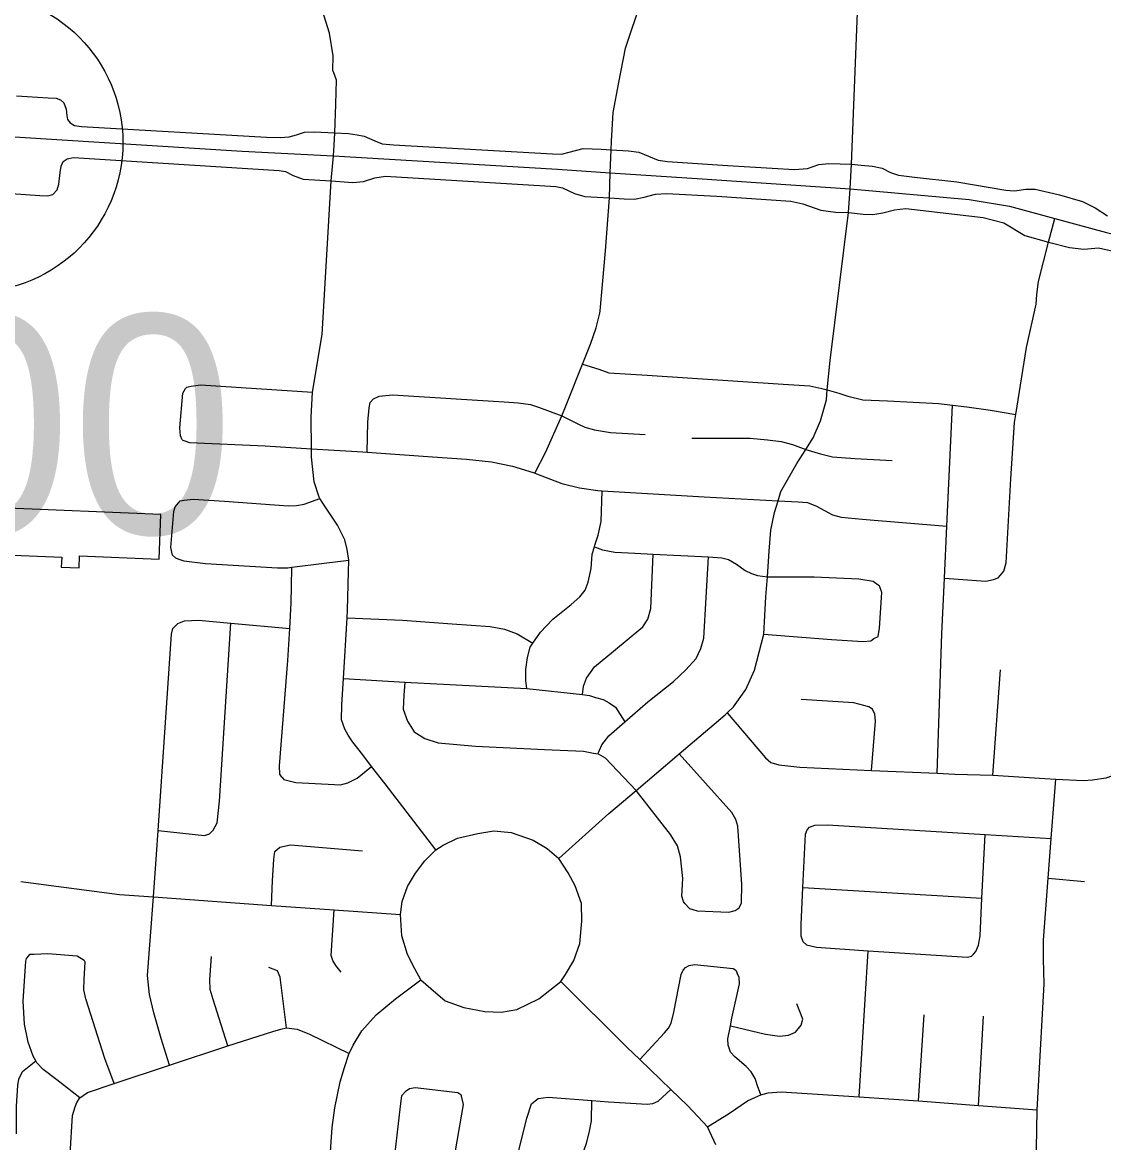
# Model space of a CAD drawing. Extents: x 1729596 to 1934326, y 644115 to 911751.
# Drawn here: x 1835545 to 1840982, y 755497 to 761130 of the extents above; entities that cross this region are included whole.
import ezdxf

# ---------------------------------------------------------------- set-up
doc = ezdxf.new("R2010")
doc.units = 0
for name, color, linetype in [('Default', 7, 'Continuous'), ('GM_X_City_Street', 7, 'Continuous'), ('GM_X_Corporation', 7, 'Continuous'), ('GM_X_State_Route', 7, 'Continuous')]:
    doc.layers.add(name, color=color, linetype=linetype)

msp = doc.modelspace()

# ---------------------------------------------------------------- linework, layer by layer
at = {"layer": 'Default'}
msp.add_circle((1835299.8, 760525.2), 750, dxfattribs=at)
at = {"layer": 'GM_X_City_Street'}
for points in [[(1839708.2, 760292.7), (1839714.3, 760416.8), (1839774.1, 761945), (1839781, 762069.2), (1839791.1, 762249.4), (1839809.5, 762524), (1839829.5, 762822.6), (1839850, 763127.2), (1839858.2, 763217.3), (1839872, 763285.2), (1839891.7, 763348.9), (1839914.3, 763402.5), (1839930.2, 763440.2), (1840051.1, 763611.6), (1840120.5, 763731.9), (1840154.1, 763785.5), (1840186.1, 763858.9), (1840214.2, 763936.5), (1840220.2, 763975.8), (1840235.7, 764086.1), (1840288.4, 764633.2)], [(1837110.4, 760876.8), (1837106.3, 760888.4), (1837107.6, 760962.6), (1837089.5, 761075.2), (1837002.2, 761355.5)], [(1838447.8, 759668.5), (1838450.2, 759678.9), (1838476.4, 759981), (1838496.4, 760248.4), (1838499.9, 760373.4), (1838506, 760489.7), (1838507.9, 760533.1), (1838515.2, 760677.5), (1838544.5, 760828), (1838577.7, 761000.5), (1838658.8, 761239.4)], [(1837112.5, 760511.8), (1837116.2, 760573.9), (1837120.5, 760718.9), (1837124, 760838.7), (1837110.4, 760876.8)], [(1835515.6, 760761.4), (1835674.4, 760750.9), (1835714.3, 760748.3), (1835736.1, 760740.5), (1835753.4, 760725.8), (1835764.7, 760693.2), (1835767.3, 760662.4), (1835771.6, 760642.4), (1835785.1, 760624.7), (1835807.2, 760612.1), (1835841.1, 760606.8), (1836771.6, 760553.1), (1836841.9, 760550.5), (1836885.3, 760554), (1836922.6, 760565.2), (1836962.6, 760577.4), (1837012, 760579.1), (1837116.2, 760573.9), (1837184.8, 760570.5), (1837228.2, 760565.2), (1837262.9, 760557.4), (1837317.2, 760534), (1837354.3, 760519.7), (1837411.4, 760514), (1838210, 760468.9), (1838255.1, 760467.1), (1838295, 760477.6), (1838364.5, 760495.8), (1838455.6, 760493.2), (1838506, 760489.7), (1838591.9, 760484.5), (1838644.8, 760477.6), (1838742.1, 760437.6), (1838788.1, 760430.7), (1839091.3, 760409.8), (1839427.9, 760389.9), (1839492.9, 760395.1), (1839550.6, 760414.7), (1839600.3, 760419.7), (1839714.3, 760416.8), (1839763.6, 760411.4), (1839819.1, 760407.3), (1839868, 760397.3), (1839910.3, 760375.8), (1839950.1, 760362.5), (1840030.5, 760350.9), (1840243.6, 760327.7), (1840489.8, 760286.2), (1840534.5, 760282.9), (1840591.7, 760291.2), (1840637.3, 760292), (1840760.3, 760263), (1840876.3, 760229.6), (1840939.7, 760198), (1841001.2, 760157.5)], [(1837109.3, 760459.3), (1837112.5, 760511.8)], [(1835488.7, 760269.2), (1835631.9, 760259.6), (1835672.7, 760257), (1835697.8, 760264), (1835718.7, 760287.4), (1835728.2, 760316.1), (1835734.3, 760375.9), (1835738.7, 760407.2), (1835749.1, 760430.6), (1835769, 760444.5), (1835802, 760450.6), (1836835, 760385.6), (1836867.1, 760379.5), (1836907, 760360.4), (1836956.5, 760342.1), (1837097.1, 760332.6), (1837206.5, 760324.8), (1837259.4, 760330), (1837317.6, 760349.1), (1837370.5, 760356), (1838227.3, 760304.8), (1838261.2, 760298.7), (1838321.1, 760270.1), (1838372.3, 760254.5), (1838496.4, 760248.4), (1838570.2, 760243.2), (1838622.8, 760241.3), (1838671.7, 760250.4), (1838728.2, 760266.6), (1838783.8, 760270.1), (1839037.4, 760256.4), (1839408.8, 760231.5), (1839470.1, 760218.3), (1839559.7, 760185.1), (1839633.1, 760175.6), (1839699.8, 760174.3), (1839773.6, 760165.2), (1839821.1, 760163.3), (1839872.3, 760172), (1839931, 760186.8), (1839987.4, 760193.4), (1840377, 760148.6), (1840479.8, 760122.1), (1840585.9, 760059.1), (1840704.8, 760025.3), (1840811.4, 759997.8), (1840882.7, 759989.5), (1840955.6, 759996.1), (1841075, 759969.6)], [(1837623, 756968.6), (1837368.4, 757300), (1837300.8, 757387.8), (1837256, 757445.9), (1837206.7, 757510.7), (1837183, 757545.1), (1837165.4, 757575.5), (1837149.9, 757621.8), (1837151, 757698), (1837158.8, 757830.4), (1837177, 758135.3), (1837179.3, 758175), (1837183.9, 758365.4), (1837186.6, 758425.9), (1837177.3, 758479.8), (1837165.9, 758528.1), (1837128.8, 758600.8), (1837056, 758712.1), (1837040.3, 758736.4), (1837036.3, 758742.4), (1837011.2, 758819), (1836998.8, 758943.5), (1836998.6, 758985.5), (1836997.5, 759144.1), (1837004, 759270.3), (1837052.9, 759560), (1837097.1, 760332.6), (1837109.3, 760459.3)], [(1838242.7, 756925.5), (1838493.2, 757150.8), (1838630.9, 757267.4), (1838836.5, 757441.7), (1838848.3, 757451.7), (1839078.8, 757647), (1839089.6, 757657.6), (1839121.3, 757688.8), (1839183.1, 757775.2), (1839226.6, 757872.9), (1839273.1, 758052.8), (1839283.7, 758241.2), (1839291.1, 758341.5), (1839300.8, 758471.6), (1839308.2, 758575.8), (1839327.4, 758665.8), (1839344.6, 758723.5), (1839358.9, 758771.7), (1839439, 758911), (1839484.3, 758982.5), (1839521, 759040.3), (1839558.3, 759126.1), (1839587.8, 759232), (1839592.5, 759281.7), (1839606.5, 759430.3), (1839699.8, 760174.3), (1839708.2, 760292.7)], [(1840463.2, 758349.8), (1840479.6, 758369.7), (1840492.2, 758411.6), (1840515.8, 758834.5), (1840533.6, 759117.1), (1840540.3, 759158.5), (1840594.8, 759495.3), (1840642.3, 759713.7), (1840646.6, 759761.4), (1840655.3, 759826.5), (1840704.8, 760025.3), (1840736, 760144.5)], [(1838121.4, 758863.5), (1838176.8, 758969.9), (1838256.8, 759152), (1838280, 759205), (1838361.4, 759411.8), (1838400.9, 759512.3), (1838430.6, 759594.6), (1838442.8, 759647.3), (1838447.8, 759668.5)], [(1838361.4, 759411.8), (1838443.8, 759386.2), (1838494.1, 759368.4), (1838687, 759355.3), (1839370.2, 759310.5), (1839504.9, 759303.1), (1839565.2, 759289.4), (1839592.5, 759281.7), (1839649.7, 759265.7), (1839696, 759249.9), (1839770.4, 759232.2), (1839895, 759226.8), (1840154.2, 759214), (1840222.2, 759205.6), (1840294.9, 759196.6), (1840413.5, 759179.2), (1840540.3, 759158.5)], [(1836347.7, 759030.4), (1836339.9, 759050.5), (1836336.4, 759090.7), (1836350.8, 759265), (1836365.1, 759288.9), (1836371.2, 759294.8)], [(1836371.2, 759294.8), (1836393.4, 759300.5), (1836439.6, 759307.9), (1837004, 759270.3)], [(1837278, 758968.6), (1837282.2, 759120.3), (1837289.1, 759192.3), (1837293.5, 759218.4), (1837309.8, 759236.2), (1837338.1, 759249.9), (1837406.4, 759257), (1837967.9, 759221.4), (1838038.1, 759216.5), (1838100.2, 759207.7), (1838140.2, 759195.1), (1838256.8, 759152)], [(1840144.3, 757354), (1840168.3, 758054.9), (1840181.5, 758335.6), (1840193.6, 758595.9), (1840222.2, 759205.6)], [(1838256.8, 759152), (1838341.8, 759110.2), (1838373.7, 759093.7), (1838421.7, 759081), (1838501.8, 759067.9), (1838676.3, 759057.6)], [(1836347.7, 759030.4), (1836351.6, 759028.3), (1836385.6, 759017.8), (1836764.8, 759000.8), (1836998.6, 758985.5)], [(1838910.9, 759038.4), (1839203.9, 759038.5), (1839292.1, 759031.3), (1839360.2, 759022.4), (1839418.2, 759007.6), (1839484.3, 758982.5)], [(1836998.6, 758985.5), (1837256.1, 758970.2), (1837278, 758968.6), (1837607, 758945.5), (1837777.5, 758933.2), (1837903.7, 758919.4), (1838009.8, 758898), (1838113.8, 758866.5), (1838121.4, 758863.5), (1838257.5, 758810.5), (1838345.6, 758789.2), (1838437.7, 758776), (1838459.7, 758774.7), (1838973.2, 758744.8), (1839284.1, 758726.6), (1839344.6, 758723.5), (1839446.5, 758718.4), (1839492.6, 758715.8), (1839538.6, 758697.1), (1839618.3, 758653.9), (1839662.3, 758641.3), (1839768.5, 758631.9), (1840193.6, 758595.9)], [(1839484.3, 758982.5), (1839558.1, 758959.6), (1839618.1, 758944.7), (1839730.4, 758937.3), (1839918.9, 758926.7)], [(1838081.3, 757779.9), (1838075.8, 757820.1), (1838076.6, 757876.2), (1838085.4, 757936.3), (1838098.1, 757988.2), (1838112.2, 758009), (1838149.3, 758063.8), (1838212.4, 758129.1), (1838303.7, 758202.1), (1838348.4, 758241.7), (1838374.9, 758275.4), (1838389.5, 758315.3), (1838404.4, 758383.3), (1838409.4, 758455.4), (1838421.3, 758492.8), (1838424, 758501.4), (1838440.8, 758551.3), (1838455.7, 758619.3), (1838459.7, 758774.7)], [(1836313.7, 758437.2), (1836299.9, 758451.4), (1836290.3, 758489.6), (1836306.8, 758669.9), (1836313.1, 758693.9), (1836337.6, 758723.6)], [(1836337.6, 758723.6), (1836357.7, 758727.4), (1836403.9, 758732.8), (1836560.4, 758722.7), (1836881.2, 758698.4), (1836923.4, 758699.8), (1836961.6, 758707.3), (1837040.3, 758736.4)], [(1838421.3, 758492.8), (1838461.9, 758476.8), (1838523.9, 758465.9), (1838624.2, 758460.6), (1838716.8, 758455.8), (1838995.8, 758442), (1839061.4, 758436.7), (1839095.4, 758428.2), (1839135.3, 758405.7), (1839179, 758373), (1839211, 758358.5), (1839240.9, 758348.1), (1839291.1, 758341.5)], [(1836313.7, 758437.2), (1836325.7, 758433), (1836355.7, 758422.6), (1836465.9, 758409.1), (1836826.9, 758386.2), (1836879.1, 758387.6), (1836899.9, 758390.2), (1837062, 758411.2), (1837186.6, 758425.9)], [(1838360.9, 757749.4), (1838366.5, 757792.1), (1838381.1, 757832), (1838422, 757889.7), (1838517.3, 757968.6), (1838665.5, 758091), (1838690.1, 758128.8), (1838704.8, 758182.7), (1838716.8, 758455.8)], [(1838440.3, 757452.2), (1838442.3, 757458.2), (1838458.9, 757496.1), (1838493.6, 757541.7), (1838574.3, 757612.1), (1838690.6, 757713.6), (1838818.4, 757816.2), (1838881.4, 757873.5), (1838932.3, 757931), (1838957.1, 757980.8), (1838971.8, 758032.8), (1838995.8, 758442)], [(1836849, 757334.9), (1836839.2, 757349.1), (1836837.8, 757391.3), (1836878.9, 757920.2), (1836888.8, 758081.1), (1836896.8, 758210.8), (1836897.9, 758293), (1836899.9, 758390.2)], [(1839291.1, 758341.5), (1839525.8, 758342.3), (1839750.5, 758331.3), (1839822.6, 758320.3), (1839854.4, 758295.8)], [(1840181.5, 758335.6), (1840390.6, 758320.7), (1840428.8, 758328.2), (1840451, 758336), (1840463.2, 758349.8)], [(1839826.8, 758031.4), (1839849, 758041.1), (1839855.6, 758083.2), (1839866, 758263.5), (1839854.4, 758295.8)], [(1836284.2, 755886.2), (1836241.9, 756019.4), (1836205.7, 756148.4), (1836183, 756241.1), (1836174.3, 756337.5), (1836203.6, 756732.1), (1836219.4, 756944.9), (1836227.5, 757065.3), (1836293.8, 758053.6), (1836300.3, 758081.6), (1836326.7, 758107.3)], [(1836227.5, 757065.3), (1836459.6, 757041.6), (1836485.9, 757049.2), (1836504.2, 757067), (1836524.8, 757104.9), (1836536.4, 757213), (1836592.4, 758108.6)], [(1836326.7, 758107.3), (1836359.1, 758120.9), (1836429.3, 758123.8), (1836592.4, 758108.6), (1836888.8, 758081.1)], [(1837177, 758135.3), (1837455.6, 758123.2), (1837706.3, 758105.8), (1837896.8, 758091.2), (1837968.9, 758078.2), (1838032.8, 758055.3), (1838112.2, 758009)], [(1839273.1, 758052.8), (1839401.4, 758043.1), (1839614, 758026.2), (1839772.4, 758016.1), (1839810.6, 758019.6), (1839826.8, 758031.4)], [(1840425.8, 757344.2), (1840463, 757874.5)], [(1837158.8, 757830.4), (1837467.6, 757812.1), (1838081.3, 757779.9), (1838360.9, 757749.4), (1838396, 757745.6), (1838425.9, 757735.2), (1838465.9, 757724.6), (1838495.8, 757708.2), (1838527.7, 757685.7), (1838574.3, 757612.1)], [(1837467.6, 757812.1), (1837462.7, 757746), (1837459.7, 757675.8), (1837481, 757615.4), (1837514.4, 757562.8), (1837568.2, 757528), (1837636.1, 757507), (1837822.6, 757490.5), (1838169.6, 757473.8), (1838366.1, 757465.2), (1838416.2, 757454.5), (1838440.3, 757452.2), (1838476.1, 757431.6), (1838630.9, 757267.4)], [(1839815.6, 757368.5), (1839835.3, 757616.1), (1839831.8, 757650.3), (1839820.1, 757676.5), (1839802.2, 757688.7), (1839726.1, 757707.8), (1839461.4, 757725.4)], [(1840425.8, 757344.2), (1840686.5, 757328.1), (1840742.2, 757325), (1840881.4, 757317.1), (1840925.6, 757321.3), (1840995.8, 757331.6), (1841148.2, 757384.5), (1841484.9, 757540.4), (1841691.2, 757637.7), (1841741.4, 757657.9), (1841789.5, 757670.2), (1841896, 757668.7), (1842142.4, 757708.5)], [(1839089.6, 757657.6), (1839281.8, 757431.7), (1839308.1, 757407.7), (1839348.3, 757395.9), (1839454.8, 757384.4), (1839815.6, 757368.5), (1840144.3, 757354), (1840234.4, 757350.1), (1840425.8, 757344.2)], [(1839148.5, 756676.5), (1839160.9, 756702.5), (1839162.1, 756794.7), (1839141.9, 757087.8), (1839132.3, 757122), (1839112.7, 757156.4), (1838848.3, 757451.7)], [(1836849, 757334.9), (1836858.9, 757322.8), (1836919, 757307.9), (1837113.5, 757297.3), (1837143.6, 757294.9), (1837181.9, 757306.5), (1837228.3, 757329.9), (1837300.8, 757387.8)], [(1840763.1, 754938.1), (1840771.9, 755012.3), (1840768.4, 755062.5), (1840757, 755120.8), (1840709.8, 755209.6), (1840676.5, 755284.3), (1840661, 755332.6), (1840647.5, 755393), (1840644.3, 755465.2), (1840648.6, 755661.8), (1840683.2, 756293.6), (1840680.6, 756420), (1840679.6, 756514.4), (1840703.7, 756827.2), (1840719.1, 757025.5), (1840742.2, 757325)], [(1838875.8, 756698.2), (1838869.9, 756708.3), (1838860.3, 756736.5), (1838865.4, 756824.7), (1838854.8, 756933.2), (1838839.5, 756989.5), (1838804.2, 757046.2), (1838630.9, 757267.4)], [(1839471.5, 756505.8), (1839461.7, 756534), (1839460.4, 756594.2), (1839469.7, 756779.1), (1839483.2, 757047.5), (1839491.5, 757069.5), (1839503.7, 757083.4)], [(1839503.7, 757083.4), (1839529.9, 757093.1), (1839594.1, 757094.4), (1840386.2, 757045.9), (1840719.1, 757025.5)], [(1837623, 756968.6), (1837661, 756992.8), (1837733.2, 757027.3), (1837835.5, 757051.8), (1837915.7, 757064.2), (1838002.2, 757056.6), (1838112.9, 757017.1), (1838183.4, 756975.3), (1838242.7, 756925.5)], [(1840327.7, 756444.1), (1840339.8, 756458), (1840352.2, 756490), (1840360.7, 756536), (1840370.3, 756726.4), (1840386.2, 757045.9)], [(1836796.8, 756689.6), (1836802, 756814.1), (1836809.4, 756920.3), (1836814, 756960.3), (1836838.4, 756982.1), (1836892.7, 756993.4), (1837255.6, 756964.5)], [(1837548.1, 756314.7), (1837517.7, 756370.7), (1837481.1, 756442.7), (1837452.5, 756536.7), (1837445.9, 756643), (1837454.6, 756709.5), (1837480.9, 756784.7), (1837521.2, 756851.8), (1837569, 756914.2), (1837623, 756968.6)], [(1838253.2, 756306.1), (1838275.1, 756342.3), (1838317, 756412.6), (1838348.7, 756497), (1838358.1, 756609.3), (1838355.6, 756699.5), (1838325, 756787.6), (1838288.5, 756853.5), (1838242.7, 756925.5)], [(1835536, 756809.9), (1836033.2, 756744.4), (1836203.6, 756732.1), (1836796.8, 756689.6), (1837113.2, 756666.9), (1837445.9, 756643)], [(1840703.7, 756827.2), (1840885.4, 756809.1)], [(1839469.7, 756779.1), (1840370.3, 756726.4)], [(1838875.8, 756698.2), (1838899.6, 756673.8), (1838937.5, 756661.3), (1839098, 756655.5), (1839128.5, 756663.8), (1839148.5, 756676.5)], [(1837147.1, 756354.2), (1837121.5, 756386.6), (1837105.8, 756412.9), (1837098.1, 756437.1), (1837113.2, 756666.9)], [(1839471.5, 756505.8), (1839487.4, 756491.6), (1839537.4, 756479), (1839798.2, 756461.6), (1840297.4, 756428.3), (1840317.5, 756434.1), (1840327.7, 756444.1)], [(1839752, 755726.1), (1839798.2, 756461.6)], [(1835833.8, 755721), (1835717.1, 755812.7), (1835649.6, 755863.8), (1835617.9, 755898.5), (1835612.2, 755907.9), (1835598.4, 755930.9), (1835573.3, 756001.5), (1835554.6, 756092.1), (1835548.3, 756208.6), (1835561.2, 756409.1), (1835565.5, 756423.1), (1835583.8, 756444.9)], [(1835583.8, 756444.9), (1835601.9, 756444.6), (1835672.2, 756447.6), (1835820.5, 756435.3), (1835854.3, 756414.7)], [(1836006.2, 755793.7), (1835959.5, 755919.4), (1835863.5, 756219.8), (1835854.1, 756264.1), (1835854.9, 756318.3), (1835860.2, 756404.6), (1835854.3, 756414.7)], [(1836577.8, 755982.6), (1836534.5, 756121.3), (1836503.7, 756216.1), (1836488.4, 756266.5), (1836487.1, 756316.7), (1836494.9, 756433)], [(1836872.4, 756073.5), (1836840.6, 756329.3), (1836827, 756359.6), (1836783.1, 756376.4)], [(1838649.4, 755913.7), (1838774.2, 756048), (1838794.6, 756071.9), (1838806.9, 756097.8), (1838821.5, 756151.8), (1838857.6, 756342.1), (1838867.9, 756364), (1838880.1, 756377.9)], [(1838880.1, 756377.9), (1838898.3, 756387.8), (1838924.4, 756391.5), (1839118.8, 756371.3), (1839132.8, 756363.1), (1839138.7, 756349)], [(1839257.5, 755736.5), (1839241, 755781.9), (1839229.3, 755818.2), (1839209.6, 755852.5), (1839183.8, 755878.9), (1839128.1, 755927.7), (1839106.3, 755952), (1839094.6, 755986.3), (1839093, 756018.4), (1839105, 756083.3), (1839112.2, 756122.5), (1839150.1, 756294.7), (1839148.5, 756326.8), (1839138.7, 756349)], [(1837091.1, 755396.5), (1837097.6, 755500.3), (1837102.6, 755572.5), (1837116, 755670.6), (1837141.8, 755802.6), (1837164.8, 755874.5), (1837185.8, 755940.5), (1837188.2, 755945.2), (1837208.5, 755986.3), (1837251.6, 756057.9), (1837322.9, 756139.2), (1837420.3, 756220.1), (1837548.1, 756314.7)], [(1837548.1, 756314.7), (1837598.6, 756270.8), (1837671.2, 756209), (1837763.8, 756175.4), (1837870.3, 756155.9), (1837954.7, 756152.3), (1838031, 756166.7), (1838141.2, 756219.3), (1838253.2, 756306.1)], [(1839031.1, 755485.2), (1838990, 755576), (1838890.7, 755681.5), (1838805.7, 755763.3), (1838649.4, 755913.7), (1838584.8, 755975.9), (1838253.2, 756306.1)], [(1839105, 756083.3), (1839281.9, 756042.4), (1839352, 756031.5), (1839398.2, 756037), (1839432.5, 756052.7), (1839461, 756086.5), (1839469.3, 756116.5), (1839440.1, 756195.1)], [(1840050.8, 755706), (1840079.6, 756139.8)], [(1840353.6, 755683.9), (1840378.5, 756132.4)], [(1835784.2, 755437.6), (1835796.8, 755632), (1835809.4, 755675.9), (1835817.7, 755697.9), (1835833.8, 755721), (1835872.6, 755749.3), (1836006.2, 755793.7), (1836284.2, 755886.2), (1836577.8, 755982.6), (1836804, 756055.8), (1836844.3, 756067.4), (1836872.4, 756073.5), (1836926.5, 756066.3), (1836988.4, 756041.4), (1837188.2, 755945.2)], [(1835514.3, 755540.8), (1835514.4, 755679.3), (1835521.9, 755783.5), (1835526.4, 755815.6), (1835545, 755853.4), (1835612.2, 755907.9)], [(1837386.1, 755169.8), (1837408.4, 755358.8), (1837443.7, 755665.5), (1837452.5, 755733.6), (1837474.8, 755757.4)], [(1837474.8, 755757.4), (1837491, 755769.3), (1837519.1, 755773), (1837733.6, 755748.6), (1837749.5, 755738.4), (1837753.4, 755730.3)], [(1837684.7, 755143.5), (1837689.8, 755221.2), (1837696.8, 755309.4), (1837722.4, 755455.7), (1837763, 755688), (1837753.4, 755730.3)], [(1838132.5, 755714), (1838138.6, 755717.9), (1838188.9, 755725.4), (1838407.5, 755708.5), (1838491.6, 755702), (1838686.2, 755689.8), (1838714.3, 755693.5), (1838742.5, 755705.2), (1838805.7, 755763.3)], [(1838990, 755576), (1839101, 755645), (1839192, 755706.2), (1839228.3, 755723.9), (1839257.5, 755736.5), (1839294.8, 755747.2), (1839361.1, 755752.5), (1839752, 755726.1), (1840050.8, 755706), (1840353.6, 755683.9), (1840648.6, 755661.8)], [(1837981.4, 755118.2), (1837992.5, 755185.8), (1838001.3, 755263.9), (1838020.4, 755360), (1838043.6, 755464.1), (1838081.4, 755620.2), (1838104.2, 755692.3), (1838132.5, 755714)], [(1838283.9, 755074.1), (1838286.8, 755126.3), (1838289.5, 755190.5), (1838294.1, 755238.6), (1838308.6, 755284.6), (1838354.1, 755416.5), (1838381.1, 755494.5), (1838395.7, 755546.5), (1838406.3, 755606.6), (1838407.5, 755708.5)]]:
    msp.add_lwpolyline(points, dxfattribs=at)
at = {"layer": 'GM_X_Corporation'}
msp.add_lwpolyline([(1835414.3, 758454.3), (1835742.2, 758440.8), (1835740.1, 758390.8), (1835830, 758387.1), (1835832.5, 758447.1), (1836232.2, 758430.6), (1836241.4, 758655.4), (1835429.5, 758688.9)], close=True, dxfattribs=at)
at = {"layer": 'GM_X_State_Route'}
for points in [[(1832854.8, 760693.5), (1832955.7, 760687.8), (1833523, 760667.1), (1833880.6, 760648.9), (1835133.6, 760578.2), (1835505.2, 760553.9), (1836650.1, 760482.8), (1837109.3, 760459.3), (1838236, 760392.5), (1838499.9, 760373.4), (1838963.6, 760343.1)], [(1838963.6, 760343.1), (1839136.1, 760331.8), (1839708.2, 760292.7), (1840306.6, 760239), (1840508.8, 760205.8), (1840736, 760144.5), (1840997.3, 760073.1), (1841754.1, 759881.3), (1842272.8, 759743.5), (1842790.2, 759605.2)]]:
    msp.add_lwpolyline(points, dxfattribs=at)

# ---------------------------------------------------------------- texts
at = {"layer": 'Default'}
msp.add_text('26.00', height=1100, dxfattribs=at).set_placement((1832928.2, 758559.1))

doc.saveas('drawing.dxf')
